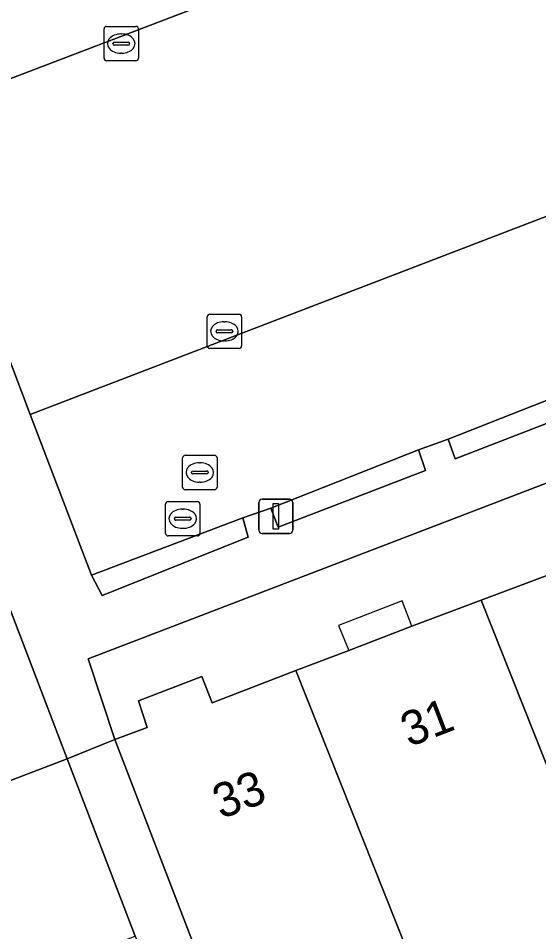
# Model space of a CAD drawing. Extents: x 159262 to 160143, y 383399 to 384319.
# Drawn here: x 159544.57 to 159559.73, y 383650 to 383676.6 of the extents above; entities that cross this region are included whole.
import ezdxf

# ---------------------------------------------------------------- set-up
doc = ezdxf.new("R2010")
doc.units = 0
for name, color, linetype in [('IMGEO_Erf', 7, 'Continuous'), ('IMGEO_Groenvoorziening', 7, 'Continuous'), ('IMGEO_Haag', 7, 'Continuous'), ('IMGEO_Kolk', 7, 'Continuous'), ('IMGEO_Lichtmast', 7, 'Continuous'), ('IMGEO_Muur', 7, 'Continuous'), ('IMGEO_Pand', 7, 'Continuous'), ('IMGEO_Pand_nummerreeks', 7, 'Continuous'), ('IMGEO_Pand_overbouw', 7, 'Continuous'), ('IMGEO_Parkeervlak_open', 7, 'Continuous'), ('IMGEO_Rioolput', 7, 'Continuous'), ('IMGEO_Voetpad_open', 7, 'Continuous')]:
    doc.layers.add(name, color=color, linetype=linetype)

msp = doc.modelspace()

# ---------------------------------------------------------------- linework, layer by layer
at = {"layer": 'IMGEO_Erf'}
msp.add_lwpolyline([(159589.409, 383674.359), (159546.608, 383657.945), (159547.388, 383655.597), (159548.329, 383655.948), (159548.07, 383656.719), (159549.92, 383657.428), (159550.219, 383656.668), (159552.657, 383657.604), (159554.193, 383658.193), (159556.03, 383658.898), (159558.05, 383659.657), (159563.452, 383661.687)], dxfattribs=at)
msp.add_lwpolyline([(159543.791, 383660.782), (159539.298, 383659.043), (159541.492, 383653.311), (159545.993, 383655.036)], close=True, dxfattribs=at)
at = {"layer": 'IMGEO_Groenvoorziening'}
for points in [[(159557.088, 383664.345), (159557.297, 383663.769), (159561.586, 383665.433), (159561.377, 383666.032)], [(159551.925, 383662.334), (159552.135, 383661.777), (159556.426, 383663.431), (159556.225, 383664.029)], [(159546.709, 383660.383), (159547.016, 383659.79), (159551.262, 383661.484), (159551.107, 383662.047)]]:
    msp.add_lwpolyline(points, close=True, dxfattribs=at)
at = {"layer": 'IMGEO_Haag'}
for points in [[(159557.088, 383664.345), (159557.297, 383663.769), (159561.586, 383665.433), (159561.377, 383666.032)], [(159551.925, 383662.334), (159552.135, 383661.777), (159556.426, 383663.431), (159556.225, 383664.029)], [(159546.709, 383660.383), (159547.016, 383659.79), (159551.262, 383661.484), (159551.107, 383662.047)]]:
    msp.add_lwpolyline(points, close=True, dxfattribs=at)
at = {"layer": 'IMGEO_Kolk'}
for p, q in [((159547.07, 383675.437), (159547.07, 383676.289)), ((159547.145, 383676.363), (159547.997, 383676.363)), ((159548.071, 383676.289), (159548.071, 383675.437)), ((159547.558, 383676.143), (159547.583, 383676.143)), ((159547.329, 383675.857), (159547.329, 383675.869)), ((159547.767, 383675.82), (159547.369, 383675.82)), ((159547.372, 383675.906), (159547.77, 383675.906)), ((159547.813, 383675.869), (159547.813, 383675.857)), ((159547.581, 383675.583), (159547.556, 383675.583)), ((159547.997, 383675.363), (159547.145, 383675.363)), ((159550.149, 383667.983), (159551.001, 383667.983)), ((159550.074, 383667.057), (159550.074, 383667.909)), ((159550.562, 383667.763), (159550.587, 383667.763)), ((159551.075, 383667.909), (159551.075, 383667.057)), ((159550.333, 383667.477), (159550.333, 383667.489)), ((159550.771, 383667.44), (159550.373, 383667.44)), ((159550.376, 383667.526), (159550.774, 383667.526)), ((159550.817, 383667.489), (159550.817, 383667.477)), ((159550.585, 383667.203), (159550.56, 383667.203)), ((159551.001, 383666.983), (159550.149, 383666.983))]:
    msp.add_line(p, q, dxfattribs=at)
for points in [[(159547.07, 383675.437), (159547.07, 383676.289)], [(159547.145, 383676.363), (159547.997, 383676.363)], [(159548.071, 383676.289), (159548.071, 383675.437)], [(159547.997, 383675.363), (159547.145, 383675.363)], [(159550.149, 383667.983), (159551.001, 383667.983)], [(159550.074, 383667.057), (159550.074, 383667.909)], [(159551.075, 383667.909), (159551.075, 383667.057)], [(159551.001, 383666.983), (159550.149, 383666.983)]]:
    msp.add_lwpolyline(points, dxfattribs=at)
for centre, radius, start, end in [((159547.147, 383676.287), 0.0765, 91.552, 178.448), ((159547.147, 383676.287), 0.0765, 91.552, 178.448), ((159547.995, 383676.287), 0.0765, 1.552, 88.448), ((159547.995, 383676.287), 0.0765, 1.552, 88.448), ((159547.369, 383675.866), 0.0403, 85.8775, 175.7526), ((159547.366, 383675.856), 0.0366, 178.938, 274.7102), ((159547.77, 383675.863), 0.043, 264.8664, 352.4533), ((159547.774, 383675.868), 0.0386, 1.7309, 96.639), ((159547.147, 383675.439), 0.0765, 181.552, 268.448), ((159547.147, 383675.439), 0.0765, 181.552, 268.448), ((159547.995, 383675.439), 0.0765, 271.552, 358.448), ((159547.995, 383675.439), 0.0765, 271.552, 358.448), ((159550.151, 383667.907), 0.0765, 91.552, 178.448), ((159550.151, 383667.907), 0.0765, 91.552, 178.448), ((159550.999, 383667.907), 0.0765, 1.552, 88.448), ((159550.999, 383667.907), 0.0765, 1.552, 88.448), ((159550.373, 383667.486), 0.0403, 85.8775, 175.7526), ((159550.37, 383667.476), 0.0366, 178.938, 274.7102), ((159550.774, 383667.483), 0.043, 264.8664, 352.4533), ((159550.778, 383667.488), 0.0386, 1.7309, 96.639), ((159550.151, 383667.059), 0.0765, 181.552, 268.448), ((159550.151, 383667.059), 0.0765, 181.552, 268.448), ((159550.999, 383667.059), 0.0765, 271.552, 358.448), ((159550.999, 383667.059), 0.0765, 271.552, 358.448)]:
    msp.add_arc(centre, radius, start, end, dxfattribs=at)
for centre, major_axis, ratio, start_param, end_param in [((159547.557, 383675.863), (-0.387, 0.002), 0.722429, 4.712389, 7.853982), ((159547.582, 383675.863), (-0.39, 0.002), 0.717154, 1.570796, 4.712389), ((159550.561, 383667.483), (-0.387, 0.002), 0.722429, 4.712389, 7.853982), ((159550.586, 383667.483), (-0.39, 0.002), 0.717154, 1.570796, 4.712389)]:
    msp.add_ellipse(centre, major_axis=major_axis, ratio=ratio, start_param=start_param, end_param=end_param, dxfattribs=at)
at = {"layer": 'IMGEO_Lichtmast'}
for p, q in [((159551.576, 383661.697), (159551.576, 383662.497)), ((159551.576, 383662.497), (159551.576, 383661.697)), ((159551.676, 383662.597), (159552.466, 383662.597)), ((159552.466, 383662.597), (159551.676, 383662.597)), ((159552.566, 383662.497), (159552.566, 383661.697)), ((159552.566, 383661.697), (159552.566, 383662.497)), ((159552.466, 383661.597), (159551.676, 383661.597)), ((159551.676, 383661.597), (159552.466, 383661.597))]:
    msp.add_line(p, q, dxfattribs=at)
msp.add_lwpolyline([(159551.996, 383662.472), (159552.146, 383662.472), (159552.146, 383661.722), (159551.996, 383661.722), (159551.996, 383662.472)], dxfattribs=at)
for centre, start, end in [((159551.676, 383662.497), 90, 180), ((159551.676, 383662.497), 90, 180), ((159552.466, 383662.497), 0, 90), ((159552.466, 383662.497), 360, 90), ((159551.676, 383661.697), 180, 270), ((159551.676, 383661.697), 180, 270), ((159552.466, 383661.697), 270, 0), ((159552.466, 383661.697), 270, 0)]:
    msp.add_arc(centre, 0.1, start, end, dxfattribs=at)
at = {"layer": 'IMGEO_Muur'}
for points in [[(159545.993, 383655.036), (159543.791, 383660.782)], [(159547.388, 383655.597), (159545.993, 383655.036)]]:
    msp.add_lwpolyline(points, dxfattribs=at)
at = {"layer": 'IMGEO_Pand'}
for points in [[(159568.611, 383648.702), (159563.452, 383661.687), (159558.05, 383659.657), (159563.224, 383646.634)], [(159552.657, 383657.604), (159557.836, 383644.566), (159563.224, 383646.634), (159558.05, 383659.657), (159556.03, 383658.898), (159554.193, 383658.193)], [(159552.657, 383657.604), (159550.219, 383656.668), (159549.92, 383657.428), (159548.07, 383656.719), (159548.329, 383655.948), (159547.388, 383655.597), (159552.424, 383642.489), (159557.836, 383644.566)], [(159545.688, 383642.384), (159543.469, 383648.146), (159547.972, 383649.872), (159545.993, 383655.036), (159541.492, 383653.311), (159534.338, 383650.563), (159532.448, 383649.829), (159535.549, 383641.791), (159537.45, 383642.531), (159538.535, 383639.636)]]:
    msp.add_lwpolyline(points, close=True, dxfattribs=at)
at = {"layer": 'IMGEO_Pand_overbouw'}
msp.add_lwpolyline([(159556.03, 383658.898), (159555.749, 383659.631), (159553.895, 383658.921), (159554.193, 383658.193)], close=True, dxfattribs=at)
at = {"layer": 'IMGEO_Parkeervlak_open'}
for points in [[(159554.327, 383684.135), (159550.031, 383682.408), (159549.142, 383682.088), (159544.838, 383680.429), (159544.037, 383680.119), (159539.729, 383678.468), (159541.475, 383673.747), (159566.604, 383683.353), (159564.84, 383687.982), (159560.399, 383686.41), (159559.607, 383686.07), (159555.153, 383684.41)], [(159551.925, 383662.334), (159556.225, 383664.029), (159557.088, 383664.345), (159561.377, 383666.032), (159562.256, 383666.318), (159566.586, 383668.02), (159567.41, 383668.314), (159571.702, 383670.012), (159569.95, 383674.669), (159544.922, 383665.063), (159546.709, 383660.383), (159551.107, 383662.047)]]:
    msp.add_lwpolyline(points, close=True, dxfattribs=at)
at = {"layer": 'IMGEO_Rioolput'}
for p, q in [((159549.358, 383662.946), (159549.358, 383663.798)), ((159549.433, 383663.872), (159550.285, 383663.872)), ((159550.359, 383663.798), (159550.359, 383662.946)), ((159549.846, 383663.652), (159549.871, 383663.652)), ((159549.617, 383663.366), (159549.617, 383663.378)), ((159550.055, 383663.329), (159549.657, 383663.329)), ((159549.66, 383663.415), (159550.058, 383663.415)), ((159550.101, 383663.378), (159550.101, 383663.366)), ((159549.869, 383663.092), (159549.844, 383663.092)), ((159550.285, 383662.872), (159549.433, 383662.872)), ((159548.861, 383661.6), (159548.861, 383662.452)), ((159548.936, 383662.526), (159549.788, 383662.526)), ((159549.862, 383662.452), (159549.862, 383661.6)), ((159549.349, 383662.306), (159549.374, 383662.306)), ((159549.12, 383662.02), (159549.12, 383662.032)), ((159549.558, 383661.983), (159549.16, 383661.983)), ((159549.163, 383662.069), (159549.561, 383662.069)), ((159549.604, 383662.032), (159549.604, 383662.02)), ((159549.372, 383661.746), (159549.347, 383661.746)), ((159549.788, 383661.526), (159548.936, 383661.526))]:
    msp.add_line(p, q, dxfattribs=at)
for points in [[(159549.358, 383662.946), (159549.358, 383663.798)], [(159549.433, 383663.872), (159550.285, 383663.872)], [(159550.359, 383663.798), (159550.359, 383662.946)], [(159550.285, 383662.872), (159549.433, 383662.872)], [(159548.861, 383661.6), (159548.861, 383662.452)], [(159548.936, 383662.526), (159549.788, 383662.526)], [(159549.862, 383662.452), (159549.862, 383661.6)], [(159549.788, 383661.526), (159548.936, 383661.526)]]:
    msp.add_lwpolyline(points, dxfattribs=at)
for centre, radius, start, end in [((159549.435, 383663.796), 0.0765, 91.552, 178.448), ((159549.435, 383663.796), 0.0765, 91.552, 178.448), ((159550.283, 383663.796), 0.0765, 1.552, 88.448), ((159550.283, 383663.796), 0.0765, 1.552, 88.448), ((159549.657, 383663.375), 0.0403, 85.8775, 175.7526), ((159549.654, 383663.365), 0.0366, 178.938, 274.7102), ((159550.058, 383663.372), 0.043, 264.8664, 352.4533), ((159550.062, 383663.377), 0.0386, 1.7309, 96.639), ((159549.435, 383662.948), 0.0765, 181.552, 268.448), ((159549.435, 383662.948), 0.0765, 181.552, 268.448), ((159550.283, 383662.948), 0.0765, 271.552, 358.448), ((159550.283, 383662.948), 0.0765, 271.552, 358.448), ((159548.938, 383662.45), 0.0765, 91.552, 178.448), ((159548.938, 383662.45), 0.0765, 91.552, 178.448), ((159549.786, 383662.45), 0.0765, 1.552, 88.448), ((159549.786, 383662.45), 0.0765, 1.552, 88.448), ((159549.16, 383662.029), 0.0403, 85.8775, 175.7526), ((159549.157, 383662.019), 0.0366, 178.938, 274.7102), ((159549.561, 383662.026), 0.043, 264.8664, 352.4533), ((159549.565, 383662.031), 0.0386, 1.7309, 96.639), ((159548.938, 383661.602), 0.0765, 181.552, 268.448), ((159548.938, 383661.602), 0.0765, 181.552, 268.448), ((159549.786, 383661.602), 0.0765, 271.552, 358.448), ((159549.786, 383661.602), 0.0765, 271.552, 358.448)]:
    msp.add_arc(centre, radius, start, end, dxfattribs=at)
for centre, major_axis, ratio, start_param, end_param in [((159549.845, 383663.372), (-0.387, 0.002), 0.722429, 4.712389, 7.853982), ((159549.87, 383663.372), (-0.39, 0.002), 0.717154, 1.570796, 4.712389), ((159549.348, 383662.026), (-0.387, 0.002), 0.722429, 4.712389, 7.853982), ((159549.373, 383662.026), (-0.39, 0.002), 0.717154, 1.570796, 4.712389)]:
    msp.add_ellipse(centre, major_axis=major_axis, ratio=ratio, start_param=start_param, end_param=end_param, dxfattribs=at)
at = {"layer": 'IMGEO_Voetpad_open'}
for points in [[(159574.514, 383681.267), (159574.432, 383681.467), (159570.515, 383679.969), (159570.397, 383680.262), (159569.061, 383683.768), (159568.947, 383684.058), (159566.666, 383683.19), (159566.604, 383683.353), (159541.475, 383673.747), (159541.779, 383672.925), (159539.421, 383672.017), (159523.264, 383665.799), (159523.427, 383665.372), (159525.023, 383661.113), (159541.223, 383667.381), (159543.674, 383668.329), (159544.922, 383665.063), (159569.95, 383674.669), (159572.321, 383675.598), (159586.835, 383681.173), (159585.33, 383685.418)], [(159552.424, 383642.489), (159547.388, 383655.597), (159545.993, 383655.036), (159547.972, 383649.872), (159550.189, 383644.108), (159552.54, 383637.88), (159554.519, 383632.716), (159566.765, 383637.409), (159566.263, 383638.718), (159555.463, 383634.579), (159555.36, 383634.846)]]:
    msp.add_lwpolyline(points, close=True, dxfattribs=at)
msp.add_lwpolyline([(159561.586, 383665.433), (159557.297, 383663.769), (159557.088, 383664.345), (159556.225, 383664.029), (159556.426, 383663.431), (159552.135, 383661.777), (159551.925, 383662.334), (159551.107, 383662.047), (159551.262, 383661.484), (159547.016, 383659.79), (159546.709, 383660.383), (159544.922, 383665.063), (159543.674, 383668.329), (159541.223, 383667.381), (159541.797, 383665.945), (159543.791, 383660.782), (159545.993, 383655.036), (159547.388, 383655.597), (159546.608, 383657.945), (159589.409, 383674.359)], dxfattribs=at)

# ---------------------------------------------------------------- texts
at = {"layer": 'IMGEO_Pand_nummerreeks'}
for s, p in [('31', (159555.951, 383655.368)), ('33', (159550.478, 383653.269))]:
    msp.add_text(s, height=1, rotation=20.9793, dxfattribs=at).set_placement(p)

doc.saveas('drawing.dxf')
